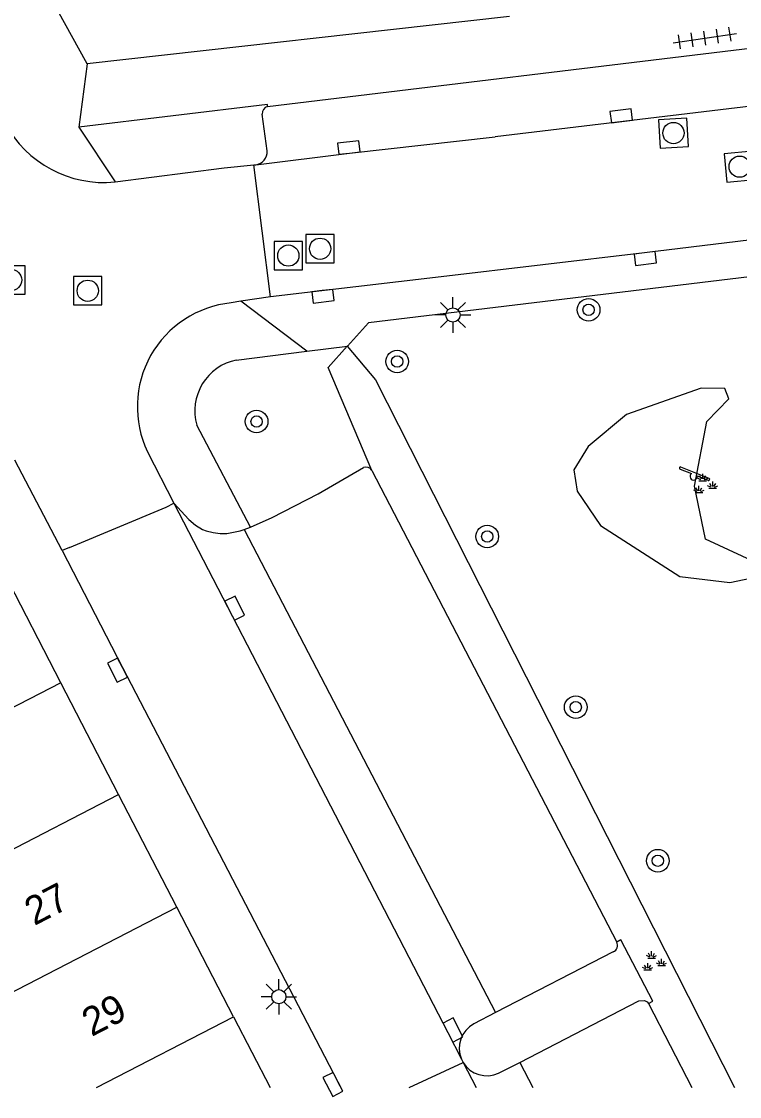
# Model space of a CAD drawing. Extents: x 132999 to 136000, y 398499 to 400501.
# Drawn here: x 133576.09 to 133601.42, y 398499.68 to 398537.61 of the extents above; entities that cross this region are included whole.
import ezdxf

# ---------------------------------------------------------------- set-up
doc = ezdxf.new("R2010")
doc.units = 0
for name, color, linetype in [('gg-afsc-hekwerk', 7, 'Continuous'), ('gg-anno-huisnummerreeks BGT', 7, 'Continuous'), ('gg-bbg-hoofdgebouw', 7, 'Continuous'), ('gg-bbg-tussenscheiding', 7, 'Continuous'), ('gg-knt-verharding', 7, 'Continuous'), ('gg-knt-verharding nz', 7, 'Continuous'), ('gt-grn-groengrens', 7, 'Continuous'), ('gt-grn-vlakafsluiter', 7, 'Continuous'), ('gt-grn-weggrens', 7, 'Continuous'), ('gt-symb-boom', 7, 'Continuous'), ('gt-symb-groenvak', 7, 'Continuous'), ('gt-symb-kolk', 7, 'Continuous'), ('gt-symb-lichtmast', 7, 'Continuous'), ('gt-symb-rioolschacht', 7, 'Continuous'), ('gt-symb-speelvoorziening', 7, 'Continuous'), ('gt-symb-tegel verharding', 7, 'Continuous')]:
    doc.layers.add(name, color=color, linetype=linetype)

# ---------------------------------------------------------------- blocks, each defined once
blk = doc.blocks.new('gt0-KOLK')
at = {"layer": 'gt-symb-kolk'}
blk.add_lwpolyline([(0, 0), (0.375, 0), (0.375, 0.4), (-0.375, 0.4), (-0.375, 0), (0, 0)], dxfattribs=at)
blk = doc.blocks.new('gt0-GRVAK')
at = {"layer": 'gt-symb-groenvak'}
for p, q in [((-0.047, 0.214), (-0.047, 0.393)), ((-0.11, 0.189), (-0.228, 0.24)), ((-0.182, 0.153), (0.088, 0.153)), ((-0.091, 0.211), (-0.156, 0.322)), ((-0.004, 0.211), (0.061, 0.322)), ((0.015, 0.189), (0.133, 0.24)), ((0.262, -0.052), (0.197, 0.059)), ((0.305, -0.049), (0.305, 0.13)), ((0.349, -0.052), (0.414, 0.059)), ((-0.245, -0.228), (-0.363, -0.177)), ((-0.318, -0.264), (-0.047, -0.264)), ((-0.226, -0.206), (-0.291, -0.095)), ((-0.183, -0.203), (-0.183, -0.024)), ((-0.139, -0.206), (-0.074, -0.095)), ((-0.12, -0.228), (-0.002, -0.177)), ((0.243, -0.074), (0.125, -0.023)), ((0.17, -0.11), (0.441, -0.11)), ((0.368, -0.074), (0.486, -0.023))]:
    blk.add_line(p, q, dxfattribs=at)
blk = doc.blocks.new('gt0-BOOM')
at = {"layer": 'gt-symb-boom'}
for radius in [0.4, 0.2]:
    blk.add_circle((0, 0), radius, dxfattribs=at)
blk = doc.blocks.new('gt0-SV')
at = {"layer": 'gt-symb-speelvoorziening'}
for p, q in [((-0.477, 0.255), (-0.08, 0.096)), ((0.542, -0.076), (-0.449, 0.324)), ((0.125, 0.014), (0.515, -0.143))]:
    blk.add_line(p, q, dxfattribs=at)
for centre, radius, start, end in [((-0.466, 0.291), 0.0369, 63.6251, 252.6602), ((-0.002, -0.005), 0.128, 127.6866, 8.5986), ((0.531, -0.111), 0.0363, 243.5085, 72.5436)]:
    blk.add_arc(centre, radius, start, end, dxfattribs=at)
blk = doc.blocks.new('gt0-LMAST')
at = {"layer": 'gt-symb-lichtmast'}
for p, q in [((-0.182, 0.173), (-0.447, 0.438)), ((-0.005, 0.246), (-0.005, 0.621)), ((0.172, 0.173), (0.437, 0.438)), ((-0.255, -0.004), (-0.63, -0.004)), ((-0.182, -0.181), (-0.447, -0.446)), ((-0.005, -0.254), (-0.005, -0.629)), ((0.437, -0.446), (0.172, -0.181)), ((0.245, -0.004), (0.62, -0.004))]:
    blk.add_line(p, q, dxfattribs=at)
blk.add_circle((-0.005, -0.004), 0.25, dxfattribs=at)
blk = doc.blocks.new('gt0-RS')
at = {"layer": 'gt-symb-rioolschacht'}
blk.add_lwpolyline([(-0.5, -0.5), (0.5, -0.5), (0.5, 0.5), (-0.5, 0.5)], close=True, dxfattribs=at)
blk.add_circle((0, 0), 0.375, dxfattribs=at)
blk = doc.blocks.new('gt0-TEG1')
at = {"layer": 'gt-symb-tegel verharding'}
for p, q in [((-1.125, 0), (1.125, 0)), ((-0.9, -0.25), (-0.9, 0.25)), ((-0.45, -0.25), (-0.45, 0.25)), ((0, -0.25), (0, 0.25)), ((0.45, -0.25), (0.45, 0.25)), ((0.9, -0.25), (0.9, 0.25))]:
    blk.add_line(p, q, dxfattribs=at)

msp = doc.modelspace()

# ---------------------------------------------------------------- linework, layer by layer
at = {"layer": 'gg-afsc-hekwerk'}
for p, q in [((133587.584, 398526.151), (133586.907, 398525.404)), ((133587.59, 398526.158), (133587.584, 398526.151))]:
    msp.add_line(p, q, dxfattribs=at)
msp.add_lwpolyline([(133626.636, 398530.125), (133621.804, 398530.306), (133619.46, 398530.325), (133618.055, 398530.297), (133615.395, 398530.081), (133602.47, 398528.519), (133602.455, 398528.684), (133588.334, 398526.978), (133587.59, 398526.158)], dxfattribs=at)
at = {"layer": 'gg-bbg-hoofdgebouw'}
for p, q in [((133578.41, 398536.121), (133574.53, 398543.151)), ((133593.31, 398537.781), (133578.41, 398536.121)), ((133577.479, 398514.281), (133575.463, 398518.183)), ((133579.518, 398510.335), (133577.479, 398514.281)), ((133581.568, 398506.368), (133579.518, 398510.335)), ((133583.568, 398502.499), (133581.568, 398506.368)), ((133583.568, 398502.499), (133584.859, 398500))]:
    msp.add_line(p, q, dxfattribs=at)
at = {"layer": 'gg-bbg-tussenscheiding'}
for p, q in [((133577.479, 398514.281), (133561.049, 398505.788)), ((133572.023, 398506.461), (133579.518, 398510.335)), ((133569.246, 398500), (133581.568, 398506.368)), ((133578.733, 398500), (133583.568, 398502.499))]:
    msp.add_line(p, q, dxfattribs=at)
at = {"layer": 'gg-knt-verharding'}
for p, q in [((133584.773, 398534.615), (133613.327, 398538.054)), ((133584.755, 398533.045), (133584.58, 398534.341)), ((133578.108, 398533.881), (133579.394, 398531.947)), ((133579.394, 398531.947), (133583.236, 398532.442)), ((133583.236, 398532.442), (133584.292, 398532.549)), ((133584.292, 398532.549), (133584.354, 398532.555)), ((133584.879, 398527.899), (133584.292, 398532.549)), ((133590.899, 398528.598), (133584.879, 398527.899)), ((133584.879, 398527.899), (133583.832, 398527.746)), ((133583.832, 398527.746), (133583.483, 398527.681)), ((133583.668, 398525.665), (133586.154, 398525.977)), ((133586.154, 398525.977), (133587.59, 398526.158)), ((133584.174, 398519.769), (133582.275, 398523.369)), ((133580.538, 398522.43), (133581.461, 398520.62)), ((133577.531, 398518.941), (133575.851, 398522.131)), ((133588.455, 398521.769), (133597.089, 398505.131)), ((133577.78, 398519.052), (133581.199, 398520.47)), ((133581.199, 398520.47), (133581.461, 398520.62)), ((133583.945, 398519.689), (133584.174, 398519.769)), ((133577.78, 398519.052), (133577.531, 398518.941)), ((133596.969, 398504.787), (133592.817, 398502.644)), ((133598.21, 398502.965), (133599.742, 398500)), ((133592.817, 398502.644), (133592.049, 398502.246)), ((133591.616, 398500.997), (133591.673, 398500.888)), ((133592.925, 398500.507), (133593.674, 398500.879))]:
    msp.add_line(p, q, dxfattribs=at)
for points in [[(133584.773, 398534.615), (133584.768, 398534.686), (133578.108, 398533.881)], [(133616.516, 398531.665), (133615.401, 398531.548), (133598.073, 398529.446), (133590.899, 398528.598)], [(133584.174, 398519.769), (133584.939, 398520.108), (133586.557, 398520.949), (133588.157, 398521.872)], [(133581.461, 398520.62), (133591.137, 398501.938), (133591.616, 398500.997)], [(133581.461, 398520.62), (133581.994, 398520.037), (133582.231, 398519.841), (133582.48, 398519.69), (133582.604, 398519.64), (133582.855, 398519.578), (133583.098, 398519.549), (133583.336, 398519.552), (133583.808, 398519.641), (133583.945, 398519.689)], [(133577.531, 398518.941), (133579.654, 398514.816), (133587.254, 398500.201), (133587.358, 398500)], [(133598.21, 398502.965), (133598.361, 398503.045), (133597.24, 398505.209), (133597.089, 398505.131)], [(133593.674, 398500.879), (133597.872, 398503.064), (133598.072, 398503.069), (133598.169, 398503.019), (133598.21, 398502.965)]]:
    msp.add_lwpolyline(points, dxfattribs=at)
for centre, radius, start, end in [((133584.86, 398534.349), 0.28, 108.113, 181.5668), ((133579.005, 398535.895), 3.967, 208.1863, 275.6228), ((133584.296, 398533.011), 0.46, 277.2173, 4.1911), ((133583.856, 398524.021), 3.679, 95.8144, 205.6142), ((133584.036, 398523.871), 1.831, 101.5814, 195.9276), ((133588.246, 398521.647), 0.242, 30.3191, 111.5468), ((133596.889, 398505.008), 0.235, 289.8632, 31.6755), ((133592.508, 398501.387), 0.974, 118.1307, 203.6288), ((133592.509, 398501.388), 0.974, 210.8602, 295.2884)]:
    msp.add_arc(centre, radius, start, end, dxfattribs=at)
at = {"layer": 'gg-knt-verharding nz'}
for p, q in [((133583.945, 398519.689), (133592.817, 398502.644)), ((133591.673, 398500.888), (133592.133, 398500)), ((133593.674, 398500.879), (133594.131, 398500))]:
    msp.add_line(p, q, dxfattribs=at)
for points in [[(133616.628, 398536.366), (133614.892, 398536.186), (133592.806, 398533.536)], [(133584.354, 398532.555), (133587.662, 398532.965), (133592.806, 398533.536)]]:
    msp.add_lwpolyline(points, dxfattribs=at)
at = {"layer": 'gt-grn-groengrens'}
msp.add_line((133588.455, 398521.769), (133586.907, 398525.404), dxfattribs=at)
for points in [[(133587.584, 398526.151), (133588.578, 398524.962), (133601.245, 398500)], [(133595.581, 398521.793), (133595.691, 398521.036), (133596.52, 398519.829), (133599.314, 398518.035), (133601.083, 398517.816), (133602.315, 398518.072), (133602.327, 398518.365), (133600.217, 398519.341), (133599.838, 398521.219), (133600.265, 398523.5), (133601.046, 398524.293), (133600.9, 398524.659), (133600.07, 398524.672), (133597.435, 398523.744), (133596.081, 398522.61), (133595.581, 398521.793)]]:
    msp.add_lwpolyline(points, dxfattribs=at)
at = {"layer": 'gt-grn-vlakafsluiter'}
msp.add_line((133589.765, 398500), (133591.673, 398500.888), dxfattribs=at)
at = {"layer": 'gt-grn-weggrens'}
for p, q in [((133578.41, 398536.121), (133578.108, 398533.881)), ((133586.154, 398525.977), (133583.832, 398527.746))]:
    msp.add_line(p, q, dxfattribs=at)

# ---------------------------------------------------------------- block references
at = {"layer": 'gt-symb-boom'}
for p in [(133596.1, 398527.438), (133589.344, 398525.613), (133584.385, 398523.496), (133592.522, 398519.439), (133595.646, 398513.42), (133598.541, 398508.002)]:
    msp.add_blockref('gt0-BOOM', p, dxfattribs=at)
at = {"layer": 'gt-symb-groenvak'}
for p in [(133600.173, 398521.256), (133598.366, 398504.415)]:
    msp.add_blockref('gt0-GRVAK', p, dxfattribs=at)
at = {"layer": 'gt-symb-kolk'}
for p, rotation in [((133597.273, 398534.082), 6.833672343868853), ((133587.662, 398532.965), 6.339300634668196), ((133598.073, 398529.446), -173.10945167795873), ((133586.704, 398528.115), -173.26234810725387), ((133583.434, 398516.819), -63.66231183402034), ((133579.654, 398514.816), 117.22185232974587), ((133591.137, 398501.938), -63.102928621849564), ((133587.254, 398500.201), 117.47815467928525)]:
    msp.add_blockref('gt0-KOLK', p, dxfattribs=dict(at, rotation=rotation))
at = {"layer": 'gt-symb-lichtmast'}
for p in [(133591.318, 398527.259), (133585.174, 398503.207)]:
    msp.add_blockref('gt0-LMAST', p, dxfattribs=at)
at = {"layer": 'gt-symb-rioolschacht'}
for p, rotation in [((133599.093, 398533.673), -176.73114704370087), ((133601.429, 398532.487), -174.3179150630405)]:
    msp.add_blockref('gt0-RS', p, dxfattribs=dict(at, rotation=rotation))
for p in [(133585.506, 398529.352), (133586.627, 398529.591), (133575.724, 398528.49), (133578.429, 398528.11)]:
    msp.add_blockref('gt0-RS', p, dxfattribs=at)
at = {"layer": 'gt-symb-speelvoorziening'}
msp.add_blockref('gt0-SV', (133599.805, 398521.565), dxfattribs=at)
at = {"layer": 'gt-symb-tegel verharding', "rotation": 8.510934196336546}
msp.add_blockref('gt0-TEG1', (133600.198, 398537.024), dxfattribs=at)

# ---------------------------------------------------------------- texts
at = {"layer": 'gg-anno-huisnummerreeks BGT'}
for s, p in [('27', (133576.54, 398505.695)), ('29', (133578.563, 398501.781))]:
    msp.add_text(s, height=1, rotation=27.3, dxfattribs=at).set_placement(p)

doc.saveas('drawing.dxf')
